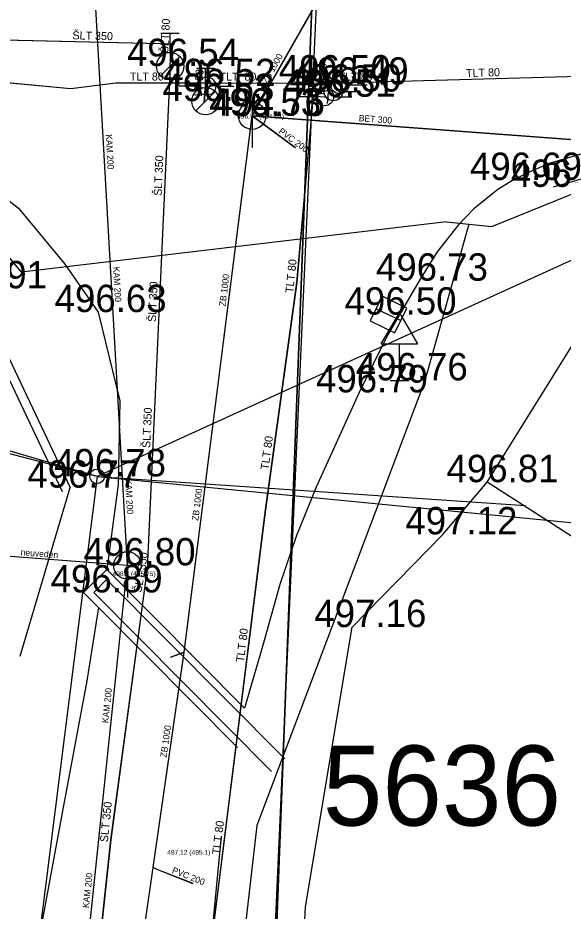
# Model space of a CAD drawing. Extents: x -669642 to -669119, y -1131006 to -1130466.
# Drawn here: x -669405.63 to -669390.69, y -1130652.68 to -1130628.21 of the extents above; entities that cross this region are included whole.
import ezdxf

# ---------------------------------------------------------------- set-up
doc = ezdxf.new("R2010")
doc.units = 0
for name, color, linetype in [('G_Bod_tecka', 7, 'Continuous'), ('G_Bod_vyska', 7, 'Continuous'), ('G_Budovy_Objekty', 7, 'Continuous'), ('G_Objekty_dopravni', 7, 'Continuous'), ('G_Plochy_zpevnene', 7, 'Continuous'), ('G_Ploty', 7, 'Continuous'), ('G_Ploty_vstupy', 7, 'Continuous'), ('G_Site-kanalizace', 7, 'Continuous'), ('G_Site-Sloupy', 7, 'Continuous'), ('G_Site-vodovod', 7, 'Continuous'), ('G_Z_ELsilove_nadz_kotovane', 7, 'Continuous'), ('G_Z_ELsilove_podz_kotovane', 7, 'Continuous'), ('G_Z_KANAL_podz_kotovane', 7, 'Continuous'), ('G_Z_KANAL_podz_priblizne', 7, 'Continuous'), ('G_Z_PLYNY_podz_geodeticky', 7, 'Continuous'), ('G_Z_SPOJE_nadz_kotovane', 7, 'Continuous'), ('G_Z_VODA_podz_kotovane', 7, 'Continuous'), ('G_Zabradli_Svodidla', 7, 'Continuous'), ('Vrstva 1', 7, 'Continuous'), ('Vrstva 12', 7, 'Continuous'), ('Vrstva 13', 7, 'Continuous'), ('Vrstva 17', 7, 'Continuous'), ('Vrstva 2', 7, 'Continuous'), ('Vrstva 25', 7, 'Continuous'), ('Vrstva 26', 7, 'Continuous'), ('Vrstva 3', 7, 'Continuous'), ('Vrstva 4', 7, 'Continuous'), ('Vrstva 5', 7, 'Continuous'), ('Vrstva 6', 7, 'Continuous'), ('Vrstva 7', 7, 'Continuous'), ('Vrstva 8', 7, 'Continuous')]:
    doc.layers.add(name, color=color, linetype=linetype)

msp = doc.modelspace()

# ---------------------------------------------------------------- linework, layer by layer
at = {"layer": 'G_Bod_tecka'}
for p, q in [((-669401.46, -1130629.53), (-669401.46, -1130629.53)), ((-669400.46, -1130630.08), (-669400.46, -1130630.08)), ((-669397.28, -1130629.98), (-669397.28, -1130629.98)), ((-669396.81, -1130630.04), (-669396.81, -1130630.04)), ((-669396.99, -1130630.23), (-669396.99, -1130630.23)), ((-669400.49, -1130630.49), (-669400.49, -1130630.49)), ((-669397.23, -1130630.37), (-669397.23, -1130630.37)), ((-669399.21, -1130630.89), (-669399.21, -1130630.89)), ((-669392.05, -1130632.65), (-669392.05, -1130632.65)), ((-669390.96, -1130632.84), (-669390.96, -1130632.84)), ((-669394.64, -1130635.41), (-669394.64, -1130635.41)), ((-669403.43, -1130636.27), (-669403.43, -1130636.27)), ((-669395.48, -1130636.34), (-669395.48, -1130636.34)), ((-669395.18, -1130638.14), (-669395.18, -1130638.14)), ((-669396.28, -1130638.47), (-669396.28, -1130638.47)), ((-669403.46, -1130640.77), (-669403.46, -1130640.77)), ((-669404.2, -1130641.08), (-669404.2, -1130641.08)), ((-669392.77, -1130640.93), (-669392.77, -1130640.93)), ((-669393.99, -1130642.36), (-669393.99, -1130642.36)), ((-669402.63, -1130643.21), (-669402.63, -1130643.21)), ((-669403.55, -1130643.95), (-669403.55, -1130643.95)), ((-669396.47, -1130644.9), (-669396.47, -1130644.9))]:
    msp.add_line(p, q, dxfattribs=at)
at = {"layer": 'G_Budovy_Objekty'}
for p, q in [((-669392.77, -1130640.93), (-669388.68, -1130634.34)), ((-669388.57, -1130643.63), (-669392.77, -1130640.93))]:
    msp.add_line(p, q, dxfattribs=at)
at = {"layer": 'G_Objekty_dopravni'}
for p, q in [((-669395.68, -1130637.14), (-669395.18, -1130636.29)), ((-669395.18, -1130636.29), (-669394.68, -1130637.14)), ((-669395.68, -1130637.14), (-669394.68, -1130637.14)), ((-669395.18, -1130638.14), (-669395.18, -1130637.14)), ((-669395.43, -1130638.14), (-669394.93, -1130638.14))]:
    msp.add_line(p, q, dxfattribs=at)
at = {"layer": 'G_Plochy_zpevnene'}
for p, q in [((-669403.19, -1130643.32), (-669399.42, -1130647.12)), ((-669403.42, -1130644.36), (-669403.74, -1130646.37)), ((-669403.42, -1130644.36), (-669399.61, -1130648.2))]:
    msp.add_line(p, q, dxfattribs=at)
for points in [[(-669415.03, -1130630.87), (-669412.35, -1130631.13), (-669409.65, -1130631.29), (-669408.13, -1130631.78), (-669407.06, -1130632.29), (-669405.61, -1130633.42), (-669404.34, -1130634.96), (-669403.43, -1130636.27), (-669402.84, -1130638.7), (-669402.88, -1130640.99), (-669403.19, -1130643.32)], [(-669381.36, -1130631.9), (-669384.35, -1130631.79), (-669387.34, -1130631.69), (-669388.54, -1130631.7), (-669389.43, -1130631.79), (-669390.09, -1130631.91), (-669391.08, -1130632.2), (-669391.56, -1130632.41), (-669392.05, -1130632.65), (-669392.48, -1130632.91), (-669393.14, -1130633.44), (-669393.57, -1130633.89), (-669394.14, -1130634.62), (-669394.64, -1130635.41), (-669395.51, -1130636.92), (-669396.28, -1130638.47), (-669397.46, -1130641.07), (-669398, -1130642.39), (-669398.45, -1130643.73), (-669398.93, -1130645.43), (-669399.42, -1130647.12)], [(-669403.83, -1130643.95), (-669403.19, -1130643.32)], [(-669403.83, -1130643.95), (-669403.42, -1130644.36)], [(-669403.74, -1130646.37), (-669404.42, -1130649.99), (-669405.07, -1130653.54)], [(-669400.06, -1130650.63), (-669401.6, -1130666.66)]]:
    msp.add_lwpolyline(points, dxfattribs=at)
at = {"layer": 'G_Ploty'}
for p, q in [((-669406.78, -1130635.62), (-669404.2, -1130641.08)), ((-669406.95, -1130635.84), (-669404.42, -1130641.19)), ((-669393.99, -1130642.36), (-669392.77, -1130640.93)), ((-669397.75, -1130652.56), (-669396.47, -1130644.9)), ((-669398.05, -1130658.69), (-669397.75, -1130652.56))]:
    msp.add_line(p, q, dxfattribs=at)
at = {"layer": 'G_Ploty_vstupy'}
for p, q in [((-669405.57, -1130645.7), (-669404.2, -1130641.08)), ((-669393.99, -1130642.36), (-669396.47, -1130644.9))]:
    msp.add_line(p, q, dxfattribs=at)
at = {"layer": 'G_Site-kanalizace'}
for p, q in [((-669399.21, -1130630.515), (-669399.21, -1130631.765)), ((-669395.818, -1130636.177), (-669395.142, -1130636.503))]:
    msp.add_line(p, q, dxfattribs=at)
msp.add_lwpolyline([(-669395.98, -1130636.514), (-669395.305, -1130636.84), (-669394.979, -1130636.164), (-669395.654, -1130635.838)], close=True, dxfattribs=at)
for points in [[(-669402.63, -1130642.835), (-669402.63, -1130644.085)], [(-669403.55, -1130643.95), (-669403.2, -1130643.6)], [(-669403.2, -1130643.6), (-669398.32, -1130648.51)], [(-669403.55, -1130643.95), (-669398.68, -1130648.86)]]:
    msp.add_lwpolyline(points, dxfattribs=at)
for centre in [(-669399.21, -1130630.89), (-669402.63, -1130643.21)]:
    msp.add_circle(centre, 0.375, dxfattribs=at)
at = {"layer": 'G_Site-Sloupy'}
msp.add_circle((-669403.46, -1130640.77), 0.2, dxfattribs=at)
at = {"layer": 'G_Site-vodovod'}
for p, q in [((-669401.71, -1130628.63), (-669401.21, -1130628.63)), ((-669401.46, -1130629.155), (-669401.46, -1130628.63)), ((-669401.725, -1130629.795), (-669401.195, -1130629.265)), ((-669400.74, -1130629.59), (-669400.24, -1130629.59)), ((-669400.49, -1130630.115), (-669400.49, -1130629.59)), ((-669400.71, -1130630.08), (-669401.21, -1130630.08)), ((-669400.21, -1130630.08), (-669399.71, -1130630.08)), ((-669397.53, -1130629.98), (-669398.03, -1130629.98)), ((-669397.06, -1130630.04), (-669397.56, -1130630.04)), ((-669397.03, -1130629.98), (-669396.53, -1130629.98)), ((-669396.56, -1130630.04), (-669396.06, -1130630.04)), ((-669400.755, -1130630.755), (-669400.225, -1130630.225)), ((-669397.24, -1130630.23), (-669397.74, -1130630.23)), ((-669396.74, -1130630.23), (-669396.24, -1130630.23)), ((-669397.48, -1130630.37), (-669397.98, -1130630.37)), ((-669396.98, -1130630.37), (-669396.48, -1130630.37))]:
    msp.add_line(p, q, dxfattribs=at)
for centre, radius in [((-669401.46, -1130629.53), 0.375), ((-669400.46, -1130630.08), 0.25), ((-669397.28, -1130629.98), 0.25), ((-669396.81, -1130630.04), 0.25), ((-669400.49, -1130630.49), 0.375), ((-669396.99, -1130630.23), 0.25), ((-669397.23, -1130630.37), 0.25)]:
    msp.add_circle(centre, radius, dxfattribs=at)
at = {"layer": 'G_Z_ELsilove_nadz_kotovane'}
msp.add_lwpolyline([(-669397.335, -1130624.981), (-669398.76, -1130657.15)], dxfattribs=at)
at = {"layer": 'G_Z_ELsilove_podz_kotovane'}
msp.add_lwpolyline([(-669397.44, -1130624.27), (-669398.48, -1130651.54), (-669400.06, -1130690.34), (-669400.27, -1130706.05), (-669396.56, -1130732.21), (-669391.83, -1130758.66)], dxfattribs=at)
at = {"layer": 'G_Z_KANAL_podz_kotovane'}
for p, q in [((-669399.21, -1130630.9), (-669394.07, -1130621.86)), ((-669398.03, -1130631.77), (-669399.21, -1130630.9)), ((-669402.63, -1130643.21), (-669414.02, -1130642.34)), ((-669407.69, -1130691.54), (-669402.63, -1130643.21)), ((-669401.07, -1130645.59), (-669401.46, -1130645.73))]:
    msp.add_line(p, q, dxfattribs=at)
for points in [[(-669402.63, -1130643.21), (-669403.62, -1130625.69), (-669403.62, -1130625.68)], [(-669401.92, -1130651.49), (-669401.07, -1130645.59), (-669399.21, -1130630.9)], [(-669403.08, -1130659.75), (-669402.76, -1130657.33), (-669401.92, -1130651.49)], [(-669400.83, -1130651.93), (-669401.8, -1130651.55), (-669401.92, -1130651.49)]]:
    msp.add_lwpolyline(points, dxfattribs=at)
at = {"layer": 'G_Z_KANAL_podz_priblizne'}
msp.add_lwpolyline([(-669339.24, -1130635.36), (-669347.68, -1130634.73), (-669399.21, -1130630.9)], dxfattribs=at)
at = {"layer": 'G_Z_PLYNY_podz_geodeticky'}
for points in [[(-669392.65, -1130633.93), (-669386.63, -1130631.49), (-669386.35, -1130631.52), (-669380.25, -1130631.8), (-669378.54, -1130631.88), (-669363.63, -1130632.7), (-669336.16, -1130634.64), (-669320.1, -1130633.99), (-669318.23, -1130633.85), (-669314.82, -1130633.7), (-669300.73, -1130631.99), (-669294.87, -1130631.62), (-669289.57, -1130631.26), (-669280.66, -1130630.72), (-669273, -1130630.23), (-669260.29, -1130628.84), (-669256.85, -1130628.17), (-669248.71, -1130626.58), (-669247.25, -1130626.36), (-669236.34, -1130624.26), (-669226.66, -1130620.52), (-669226.32, -1130620.39), (-669199.17, -1130609.49)], [(-669393.89, -1130633.8), (-669405.53, -1130635.18), (-669408.92, -1130631.07), (-669421.41, -1130629.96), (-669421.75, -1130629.95), (-669422.07, -1130629.92), (-669442.29, -1130629.71), (-669461.19, -1130631.01), (-669464.06, -1130631.31), (-669468.18, -1130631.75), (-669479.12, -1130632.91), (-669492.48, -1130634.32), (-669492.89, -1130634.36), (-669502.75, -1130634.94), (-669524.77, -1130636.24), (-669529.81, -1130636.54), (-669531.58, -1130636.39), (-669545.71, -1130635.18), (-669546.84, -1130634.96), (-669548.48, -1130634.64)], [(-669393.28, -1130633.86), (-669394.49, -1130638.18), (-669399.08, -1130650.34), (-669399.84, -1130656.93), (-669400.25, -1130663.44), (-669400.87, -1130683.15), (-669400.96, -1130685.74), (-669400.98, -1130689.56)], [(-669393.89, -1130633.8), (-669393.28, -1130633.86), (-669392.65, -1130633.93)]]:
    msp.add_lwpolyline(points, dxfattribs=at)
at = {"layer": 'G_Z_SPOJE_nadz_kotovane'}
for points in [[(-669374.41, -1130627.52), (-669403.46, -1130640.77)], [(-669343.11, -1130628.71), (-669374.41, -1130627.52), (-669403.46, -1130640.77)], [(-669403.46, -1130640.77), (-669415.7, -1130637.61)], [(-669403.46, -1130640.77), (-669414.26, -1130637.63)], [(-669403.46, -1130640.77), (-669408.34, -1130679.44)], [(-669403.46, -1130640.77), (-669390.01, -1130642.08)], [(-669403.46, -1130640.77), (-669391.72, -1130641.57)]]:
    msp.add_lwpolyline(points, dxfattribs=at)
at = {"layer": 'G_Z_VODA_podz_kotovane'}
msp.add_line((-669401.46, -1130629.53), (-669401.43, -1130628.93), dxfattribs=at)
for points in [[(-669401.33, -1130628.93), (-669447.15, -1130627.86), (-669501.14, -1130633.33), (-669514.69, -1130633.9), (-669525.77, -1130633.4), (-669535.82, -1130632.78)], [(-669379.12, -1130628.35), (-669379.31, -1130628.35), (-669380.76, -1130628.35), (-669380.74, -1130629.55), (-669396.81, -1130630)], [(-669396.81, -1130630), (-669396.93, -1130630), (-669397.13, -1130629.99), (-669397.34, -1130630.01), (-669400.49, -1130630), (-669401.45, -1130630), (-669402.95, -1130630), (-669404.18, -1130630.15), (-669408.72, -1130629.73), (-669418.75, -1130629.21), (-669424.16, -1130628.93), (-669426.33, -1130630.65), (-669450.73, -1130631.94)], [(-669401.46, -1130629.53), (-669402.09, -1130643.3), (-669403.09, -1130650.73), (-669405.21, -1130670.54)], [(-669400.49, -1130630), (-669400.5, -1130630.15), (-669400.53, -1130630.53)], [(-669397.13, -1130629.99), (-669397.13, -1130630.22), (-669397.14, -1130630.38), (-669397.16, -1130630.56)], [(-669400.75, -1130656.95), (-669398.85, -1130641.75), (-669397.98, -1130635.46), (-669397.53, -1130630.34), (-669397.35, -1130630.36), (-669397.14, -1130630.38)]]:
    msp.add_lwpolyline(points, dxfattribs=at)
at = {"layer": 'G_Zabradli_Svodidla'}
msp.add_line((-669390.96, -1130632.84), (-669388.84, -1130632.24), dxfattribs=at)
at = {"layer": 'Vrstva 1'}
msp.add_line((-669398.48, -1130651.54), (-669398.48, -1130651.54), dxfattribs=at)
at = {"layer": 'Vrstva 12'}
for p, q in [((-669399.213, -1130630.895), (-669394.07, -1130621.86)), ((-669398.029, -1130631.77), (-669399.213, -1130630.895)), ((-669407.692, -1130691.538), (-669402.628, -1130643.211))]:
    msp.add_line(p, q, dxfattribs=at)
for points in [[(-669402.628, -1130643.211), (-669403.622, -1130625.686), (-669403.622, -1130625.681)], [(-669401.92, -1130651.49), (-669401.071, -1130645.592), (-669399.213, -1130630.895)], [(-669403.077, -1130659.745), (-669402.76, -1130657.33), (-669401.92, -1130651.49)], [(-669400.827, -1130651.925), (-669401.8, -1130651.55), (-669401.92, -1130651.49)]]:
    msp.add_lwpolyline(points, dxfattribs=at)
at = {"layer": 'Vrstva 13'}
for p, q in [((-669402.628, -1130643.211), (-669414.019, -1130642.337)), ((-669401.071, -1130645.592), (-669401.462, -1130645.732))]:
    msp.add_line(p, q, dxfattribs=at)
at = {"layer": 'Vrstva 17'}
msp.add_lwpolyline([(-669339.24, -1130635.36), (-669347.68, -1130634.73), (-669399.213, -1130630.895)], dxfattribs=at)
at = {"layer": 'Vrstva 25'}
for points in [[(-669400.494, -1130630.002), (-669400.505, -1130630.152), (-669400.533, -1130630.53)], [(-669397.126, -1130629.994), (-669397.133, -1130630.222), (-669397.138, -1130630.379), (-669397.161, -1130630.558)]]:
    msp.add_lwpolyline(points, dxfattribs=at)
at = {"layer": 'Vrstva 26'}
msp.add_line((-669401.46, -1130629.53), (-669401.428, -1130628.93), dxfattribs=at)
for points in [[(-669401.333, -1130628.932), (-669447.154, -1130627.856), (-669501.14, -1130633.331), (-669514.685, -1130633.901), (-669525.766, -1130633.403), (-669535.819, -1130632.776)], [(-669379.115, -1130628.353), (-669379.313, -1130628.352), (-669380.763, -1130628.346), (-669380.735, -1130629.548), (-669396.81, -1130630)], [(-669396.81, -1130630), (-669396.932, -1130630.001), (-669397.126, -1130629.994), (-669397.34, -1130630.006), (-669400.494, -1130630.002), (-669401.454, -1130630), (-669402.949, -1130629.998), (-669404.178, -1130630.153), (-669408.719, -1130629.726), (-669418.745, -1130629.207), (-669424.158, -1130628.927), (-669426.331, -1130630.645), (-669450.727, -1130631.943)], [(-669401.46, -1130629.53), (-669402.085, -1130643.298), (-669403.087, -1130650.733), (-669405.214, -1130670.54)], [(-669400.746, -1130656.946), (-669398.853, -1130641.75), (-669397.985, -1130635.463), (-669397.533, -1130630.342), (-669397.347, -1130630.36), (-669397.138, -1130630.379)]]:
    msp.add_lwpolyline(points, dxfattribs=at)
at = {"layer": 'Vrstva 5'}
for p, q in [((-669397.44, -1130624.27), (-669398.48, -1130651.54)), ((-669398.48, -1130651.54), (-669397.44, -1130624.27)), ((-669398.48, -1130651.54), (-669400.06, -1130690.34)), ((-669400.06, -1130690.34), (-669398.48, -1130651.54))]:
    msp.add_line(p, q, dxfattribs=at)
at = {"layer": 'Vrstva 6'}
for p, q in [((-669401.46, -1130629.53), (-669401.46, -1130629.53)), ((-669397.34, -1130630.006), (-669397.34, -1130630.006)), ((-669396.81, -1130630), (-669396.81, -1130630)), ((-669400.505, -1130630.152), (-669400.505, -1130630.152)), ((-669397.347, -1130630.36), (-669397.347, -1130630.36)), ((-669397.133, -1130630.222), (-669397.133, -1130630.222))]:
    msp.add_line(p, q, dxfattribs=at)
at = {"layer": 'Vrstva 7'}
msp.add_line((-669400.533, -1130630.53), (-669400.533, -1130630.53), dxfattribs=at)
at = {"layer": 'Vrstva 8'}
for p, q in [((-669399.213, -1130630.895), (-669399.213, -1130630.895)), ((-669402.628, -1130643.211), (-669402.628, -1130643.211)), ((-669401.92, -1130651.49), (-669401.92, -1130651.49))]:
    msp.add_line(p, q, dxfattribs=at)

# ---------------------------------------------------------------- texts
at = {"layer": 'G_Bod_vyska'}
for s, p in [('496.54', (-669402.64, -1130629.53)), ('496.52', (-669401.64, -1130630.08)), ('496.50', (-669398.481, -1130629.98)), ('496.49', (-669397.992, -1130630.04)), ('496.51', (-669398.348, -1130630.37)), ('496.50', (-669398.191, -1130630.23)), ('496.53', (-669401.67, -1130630.49)), ('496.53', (-669400.39, -1130630.89)), ('494.76', (-669400.287, -1130630.9)), ('496.69', (-669393.245, -1130632.65)), ('496.35', (-669392.13, -1130632.84)), ('496.73', (-669395.82, -1130635.41)), ('496.91', (-669407.9, -1130635.62)), ('496.63', (-669404.623, -1130636.27)), ('496.50', (-669396.681, -1130636.34)), ('496.76', (-669396.373, -1130638.14)), ('496.79', (-669397.462, -1130638.47)), ('496.78', (-669404.64, -1130640.77)), ('496.77', (-669405.37, -1130641.08)), ('496.81', (-669393.888, -1130640.93)), ('497.12', (-669395.014, -1130642.36)), ('496.80', (-669403.831, -1130643.21)), ('496.89', (-669404.732, -1130643.95)), ('497.16', (-669397.508, -1130644.9))]:
    msp.add_text(s, height=0.75, dxfattribs=at).set_placement(p)
at = {"layer": 'Vrstva 2'}
for s, p in [('496.52 (494.64)', (-669399.623, -1130630.972)), ('496.8 (495.75)', (-669403.038, -1130643.503)), ('497.12 (495.1)', (-669401.539, -1130651.138))]:
    msp.add_text(s, height=0.13163, dxfattribs=at).set_placement(p)
at = {"layer": 'Vrstva 3'}
for s, rotation, p in [('ZB 1000', 60.3492, (-669398.801, -1130630.027)), ('BET 300', 355.7466, (-669396.296, -1130631.041)), ('PVC 200', 323.545, (-669398.506, -1130631.352)), ('KAM 200', 273.2512, (-669403.226, -1130631.402)), ('KAM 200', 273.253, (-669403.021, -1130635.033)), ('ZB 1000', 82.8065, (-669399.945, -1130636.12)), ('KAM 200', 273.2512, (-669402.692, -1130640.846)), ('ZB 1000', 82.8022, (-669400.688, -1130641.996)), ('neuveden', 355.6035, (-669405.56, -1130642.933)), ('KAM 200', 84.0011, (-669403.153, -1130647.538)), ('ZB 1000', 81.8333, (-669401.558, -1130648.481)), ('KAM 200', 84.0045, (-669403.683, -1130652.604)), ('PVC 200', 338.2901, (-669401.424, -1130651.63))]:
    msp.add_text(s, height=0.1755, rotation=rotation, dxfattribs=at).set_placement(p)
at = {"layer": 'Vrstva 4'}
for s, rotation, p in [('ŠLT 80', 86.9408, (-669401.512, -1130629.18)), ('ŠLT 350', 358.6518, (-669404.137, -1130628.796)), ('LT 80', 85.8146, (-669400.592, -1130630.371)), ('TLT 80', 86.3943, (-669397.221, -1130630.381)), ('TLT 80', 1.6164, (-669393.35, -1130629.832)), ('ŠLT 350', 87.4456, (-669401.692, -1130633.09)), ('TLT 80', 84.1264, (-669398.086, -1130635.757)), ('ŠLT 350', 87.417, (-669401.849, -1130636.544)), ('ŠLT 350', 87.417, (-669402.006, -1130639.998)), ('TLT 80', 82.1674, (-669398.766, -1130640.601)), ('ŠLT 350', 80.3742, (-669402.245, -1130643.963)), ('TLT 80', 82.9105, (-669399.438, -1130645.871)), ('ŠLT 350', 84.2085, (-669403.165, -1130650.8)), ('TLT 80', 82.9439, (-669400.094, -1130651.141))]:
    msp.add_text(s, height=0.2194, rotation=rotation, dxfattribs=at).set_placement(p)
for s, height, p in [('TLT 80', 0.2194, (-669402.563, -1130629.927)), ('TLT  80', 0.2194, (-669400.107, -1130629.929)), ('TLT 80', 0.2194, (-669396.842, -1130629.929)), ('5636', 2.1939, (-669397.277, -1130650.338))]:
    msp.add_text(s, height=height, dxfattribs=at).set_placement(p)

doc.saveas('drawing.dxf')
